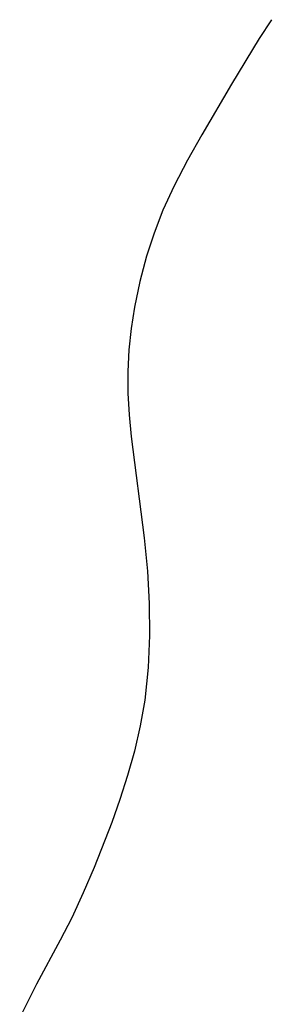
# Model space of a CAD drawing. Header units: metres. Extents: x 1073367 to 1082519, y 1569854 to 1574957.
# Tile 926 of 1056: x 1080798 to 1080813, y 1572755 to 1572815. Entities that reach past the tile are written whole.
import ezdxf

# ---------------------------------------------------------------- set-up
doc = ezdxf.new("R2010")
doc.units = ezdxf.units.M
doc.layers.add('CGG_CurvaNivelLidar_v1', color=253, linetype='Continuous', lineweight=30)

msp = doc.modelspace()

# ---------------------------------------------------------------- linework, layer by layer
at = {"layer": 'CGG_CurvaNivelLidar_v1'}
for p, q in [((1080813.466, 1572814.9685, 73.5), (1080812.7225, 1572813.8327, 73.5)), ((1080812.7225, 1572813.8327, 73.5), (1080811.0388, 1572811.056, 73.5)), ((1080811.0388, 1572811.056, 73.5), (1080809.2291, 1572807.9718, 73.5)), ((1080809.2291, 1572807.9718, 73.5), (1080808.3533, 1572806.4239, 73.5)), ((1080808.3533, 1572806.4239, 73.5), (1080807.5348, 1572804.8778, 73.5)), ((1080807.5348, 1572804.8778, 73.5), (1080806.8558, 1572803.3838, 73.5)), ((1080806.8558, 1572803.3838, 73.5), (1080806.3266, 1572802.0016, 73.5)), ((1080806.3266, 1572802.0016, 73.5), (1080805.8694, 1572800.5926, 73.5)), ((1080805.8694, 1572800.5926, 73.5), (1080805.4538, 1572799.0548, 73.5)), ((1080805.4538, 1572799.0548, 73.5), (1080805.1219, 1572797.4977, 73.5)), ((1080805.1219, 1572797.4977, 73.5), (1080804.9185, 1572796.204, 73.5)), ((1080804.9185, 1572796.204, 73.5), (1080804.7818, 1572794.9016, 73.5)), ((1080804.7818, 1572794.9016, 73.5), (1080804.7168, 1572793.5928, 73.5)), ((1080804.7168, 1572793.5928, 73.5), (1080804.7267, 1572792.2763, 73.5)), ((1080804.7267, 1572792.2763, 73.5), (1080804.7998, 1572790.9565, 73.5)), ((1080804.7998, 1572790.9565, 73.5), (1080804.922, 1572789.6348, 73.5)), ((1080804.922, 1572789.6348, 73.5), (1080805.7228, 1572783.4786, 73.5)), ((1080805.7228, 1572783.4786, 73.5), (1080805.9208, 1572781.4389, 73.5)), ((1080805.9208, 1572781.4389, 73.5), (1080806.0268, 1572779.481, 73.5)), ((1080806.0268, 1572779.481, 73.5), (1080806.0441, 1572777.5276, 73.5)), ((1080806.0441, 1572777.5276, 73.5), (1080805.9646, 1572775.5849, 73.5)), ((1080805.9646, 1572775.5849, 73.5), (1080805.7593, 1572773.5998, 73.5)), ((1080805.7593, 1572773.5998, 73.5), (1080805.4841, 1572772.044, 73.5)), ((1080805.4841, 1572772.044, 73.5), (1080805.1216, 1572770.5026, 73.5)), ((1080805.1216, 1572770.5026, 73.5), (1080804.7066, 1572769.0296, 73.5)), ((1080804.7066, 1572769.0296, 73.5), (1080804.2377, 1572767.5687, 73.5)), ((1080804.2377, 1572767.5687, 73.5), (1080803.7443, 1572766.1785, 73.5)), ((1080803.7443, 1572766.1785, 73.5), (1080802.6656, 1572763.4323, 73.5)), ((1080802.6656, 1572763.4323, 73.5), (1080802.0095, 1572761.891, 73.5)), ((1080802.0095, 1572761.891, 73.5), (1080801.308, 1572760.3771, 73.5)), ((1080801.308, 1572760.3771, 73.5), (1080800.6113, 1572759.0162, 73.5)), ((1080800.6113, 1572759.0162, 73.5), (1080799.1657, 1572756.3343, 73.5)), ((1080799.1657, 1572756.3343, 73.5), (1080798.1388, 1572754.281, 73.5))]:
    msp.add_line(p, q, dxfattribs=at)

doc.saveas('drawing.dxf')
